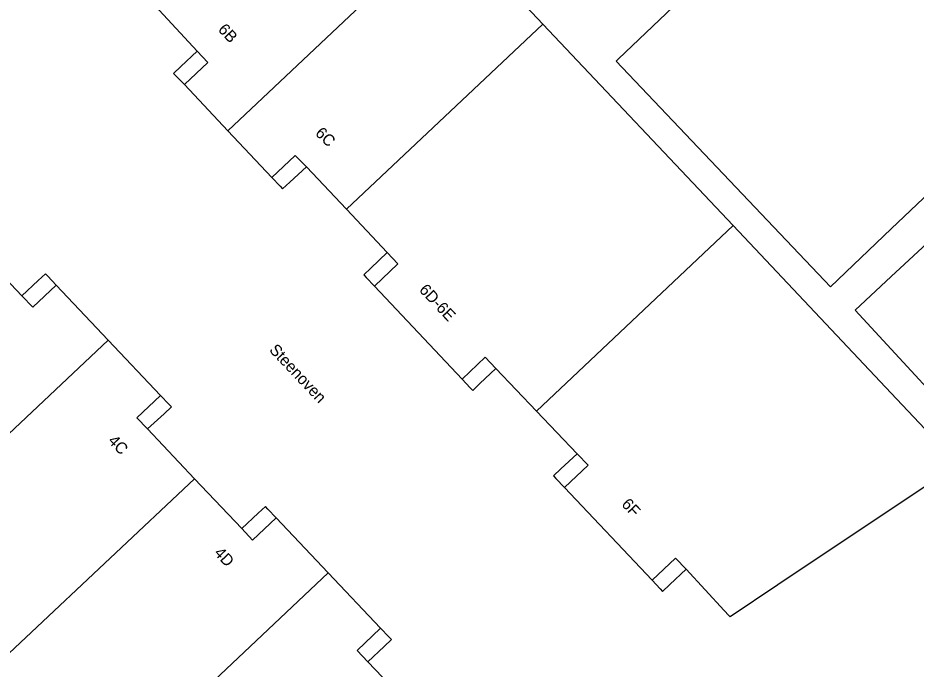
# Model space of a CAD drawing. Extents: x 156651 to 158072, y 387631 to 388990.
# Drawn here: x 157424.1 to 157502.2, y 388071.1 to 388127.7 of the extents above; entities that cross this region are included whole.
import ezdxf

# ---------------------------------------------------------------- set-up
doc = ezdxf.new("R2010")
doc.units = 0
for name, color, linetype in [('IMGEO_Openbare_ruimte_label', 7, 'Continuous'), ('IMGEO_Pand', 7, 'Continuous'), ('IMGEO_Pand_nummerreeks', 7, 'Continuous'), ('IMGEO_Pand_overbouw', 7, 'Continuous')]:
    doc.layers.add(name, color=color, linetype=linetype)

msp = doc.modelspace()

# ---------------------------------------------------------------- linework, layer by layer
at = {"layer": 'IMGEO_Pand'}
for points in [[(157490.596, 388137.903), (157490.681, 388137.812), (157500, 388146.653), (157500.108, 388146.755), (157518.703, 388127.151), (157515.079, 388123.707), (157500, 388109.376), (157494.707, 388104.345), (157476.085, 388123.967), (157476.28, 388124.152), (157481.047, 388128.674), (157480.905, 388128.823)], [(157461.467, 388135.938), (157442.354, 388117.905)], [(157461.467, 388135.938), (157469.727, 388127.185)], [(157510.363, 388087.71), (157500, 388098.923), (157496.856, 388102.325), (157500, 388105.237), (157525.959, 388129.281), (157532.764, 388121.951), (157518.177, 388108.448), (157524.906, 388101.181), (157510.363, 388087.71)], [(157442.354, 388117.905), (157438.565, 388121.923), (157440.601, 388123.856), (157439.683, 388124.837), (157436.367, 388128.379), (157436.058, 388128.58)], [(157452.656, 388111.088), (157469.727, 388127.185)], [(157469.727, 388127.185), (157486.247, 388109.678)], [(157452.656, 388111.088), (157449.174, 388114.787), (157448.181, 388115.748), (157446.173, 388113.855), (157442.354, 388117.905)], [(157469.164, 388093.553), (157465.635, 388097.252), (157464.703, 388098.229), (157462.694, 388096.336), (157455.093, 388104.405), (157457.123, 388106.344), (157456.197, 388107.327), (157452.656, 388111.088)], [(157486.247, 388109.678), (157500, 388095.104), (157505.835, 388088.921), (157500, 388085.027), (157490.152, 388078.456), (157485.992, 388075.68), (157485.87, 388075.807), (157485.465, 388076.229), (157482.179, 388079.816), (157481.252, 388080.788), (157479.208, 388078.861), (157471.603, 388086.926), (157473.647, 388088.854), (157472.7, 388089.846), (157469.164, 388093.553)], [(157486.247, 388109.678), (157469.164, 388093.553)], [(157419.843, 388108.498), (157420.585, 388107.61), (157424.453, 388103.559), (157425.389, 388102.574), (157427.433, 388104.491), (157431.942, 388099.714)], [(157408.998, 388078.123), (157431.942, 388099.714)], [(157431.942, 388099.714), (157436.485, 388094.9), (157434.424, 388092.98), (157435.374, 388092), (157439.457, 388087.676)], [(157439.457, 388087.676), (157417.44, 388067.002)], [(157439.457, 388087.676), (157443.551, 388083.339), (157444.494, 388082.34), (157446.532, 388084.275), (157451.075, 388079.489)], [(157435.268, 388050.312), (157428.151, 388057.872), (157451.075, 388079.489)], [(157451.075, 388079.489), (157455.621, 388074.701), (157453.583, 388072.766), (157454.501, 388071.776), (157458.36, 388067.748), (157459.557, 388066.483), (157435.268, 388050.312)]]:
    msp.add_lwpolyline(points, dxfattribs=at)
at = {"layer": 'IMGEO_Pand_overbouw'}
for points in [[(157439.683, 388124.837), (157438.263, 388123.489), (157437.632, 388122.899), (157437.852, 388122.664), (157438.565, 388121.923), (157440.601, 388123.856)], [(157446.173, 388113.855), (157446.88, 388113.09), (157447.1, 388112.851), (157447.731, 388113.434), (157449.174, 388114.787), (157448.181, 388115.748)], [(157456.197, 388107.327), (157454.783, 388105.984), (157454.156, 388105.386), (157454.373, 388105.158), (157455.093, 388104.405), (157457.123, 388106.344)], [(157424.453, 388103.559), (157425.389, 388102.574), (157427.433, 388104.491), (157426.711, 388105.267), (157426.502, 388105.493), (157425.867, 388104.903)], [(157462.694, 388096.336), (157463.402, 388095.578), (157463.622, 388095.354), (157464.243, 388095.963), (157465.635, 388097.252), (157464.703, 388098.229)], [(157435.374, 388092), (157436.802, 388093.32), (157437.435, 388093.923), (157437.214, 388094.156), (157436.485, 388094.9), (157434.424, 388092.98)], [(157471.603, 388086.926), (157473.647, 388088.854), (157472.7, 388089.846), (157471.286, 388088.526), (157470.639, 388087.917), (157470.854, 388087.688)], [(157446.532, 388084.275), (157445.825, 388085.039), (157445.609, 388085.269), (157444.972, 388084.673), (157443.551, 388083.339), (157444.494, 388082.34)], [(157479.208, 388078.861), (157479.903, 388078.1), (157480.125, 388077.875), (157480.75, 388078.49), (157482.179, 388079.816), (157481.252, 388080.788)], [(157454.501, 388071.776), (157455.931, 388073.115), (157456.556, 388073.718), (157456.336, 388073.946), (157455.621, 388074.701), (157453.583, 388072.766)]]:
    msp.add_lwpolyline(points, close=True, dxfattribs=at)

# ---------------------------------------------------------------- texts
at = {"layer": 'IMGEO_Openbare_ruimte_label'}
msp.add_text('Steenoven', height=1, rotation=313.33796, dxfattribs=at).set_placement((157445.882, 388098.814))
at = {"layer": 'IMGEO_Pand_nummerreeks'}
for s, rotation, p in [('6B', 313.09989, (157441.432, 388126.655)), ('6C', 315.93823, (157449.87, 388117.62)), ('6D-6E', 313.28931, (157458.907, 388104.031)), ('4C', 314.10946, (157431.865, 388090.907)), ('6F', 313.31854, (157476.496, 388085.409)), ('4D', 313.34826, (157441.085, 388081.173))]:
    msp.add_text(s, height=1, rotation=rotation, dxfattribs=at).set_placement(p)

doc.saveas('drawing.dxf')
